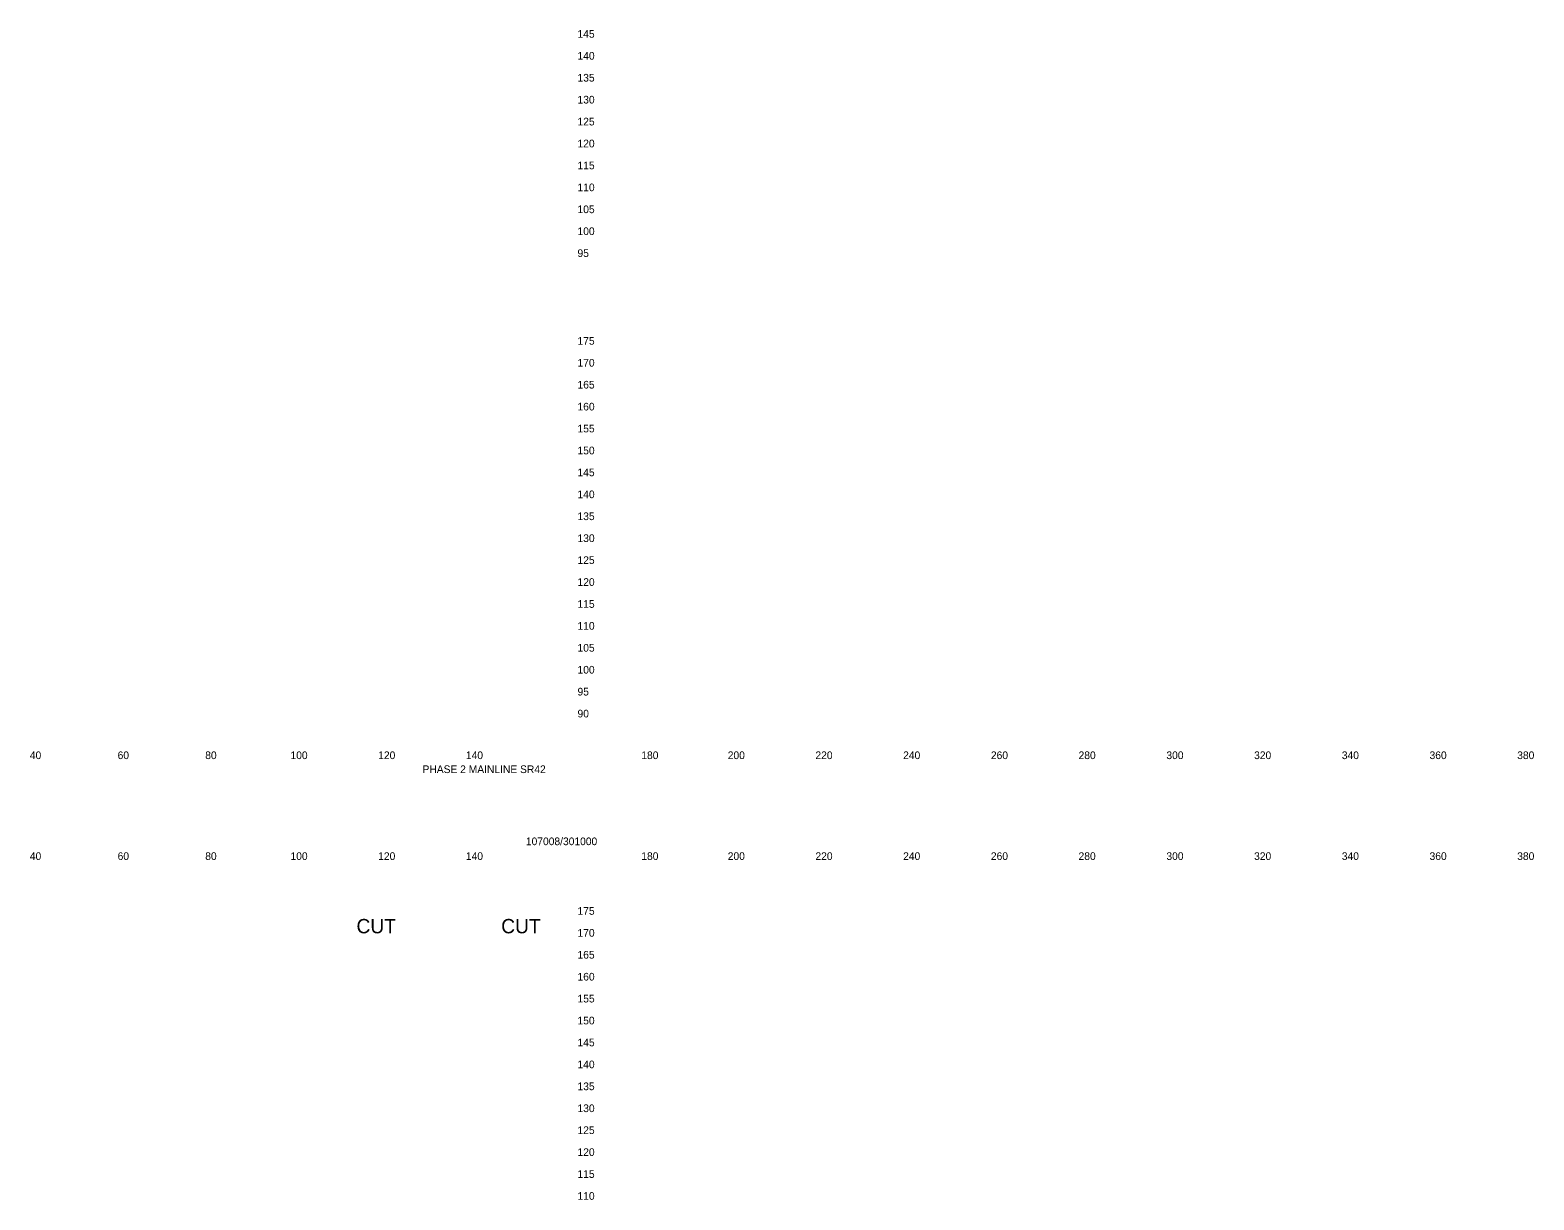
# Model space of a CAD drawing. Extents: x 21281 to 22024, y 6472 to 15208.
# Drawn here: x 21681.3 to 22024.2, y 11664.8 to 11931.6 of the extents above; entities that cross this region are included whole.
import ezdxf

# ---------------------------------------------------------------- set-up
doc = ezdxf.new("R2010")
doc.units = 0
doc.layers.add('XS_SHEET_LABELS_ELEVATION', color=7, linetype='Continuous')
doc.layers.add('XS_SHEET_LABELS_OFFSET', color=7, linetype='Continuous')

msp = doc.modelspace()

# ---------------------------------------------------------------- texts
at = {"layer": 'XS_SHEET_LABELS_ELEVATION'}
for s, p in [('  145  ', (21804.84, 11929.84)), ('  140  ', (21804.84, 11924.84)), ('  135  ', (21804.84, 11919.84)), ('  130  ', (21804.84, 11914.84)), ('  125  ', (21804.84, 11909.84)), ('  120  ', (21804.84, 11904.84)), ('  115  ', (21804.84, 11899.84)), ('  110  ', (21804.84, 11894.84)), ('  105  ', (21804.84, 11889.84)), ('  100  ', (21804.84, 11884.84)), ('  95  ', (21804.84, 11879.84)), ('  175  ', (21804.84, 11859.84)), ('  170  ', (21804.84, 11854.84)), ('  165  ', (21804.84, 11849.84)), ('  160  ', (21804.84, 11844.84)), ('  155  ', (21804.84, 11839.84)), ('  150  ', (21804.84, 11834.84)), ('  145  ', (21804.84, 11829.84)), ('  140  ', (21804.84, 11824.84)), ('  135  ', (21804.84, 11819.84)), ('  130  ', (21804.84, 11814.84)), ('  125  ', (21804.84, 11809.84)), ('  120  ', (21804.84, 11804.84)), ('  115  ', (21804.84, 11799.84)), ('  110  ', (21804.84, 11794.84)), ('  105  ', (21804.84, 11789.84)), ('  100  ', (21804.84, 11784.84)), ('  95  ', (21804.84, 11779.84)), ('  90  ', (21804.84, 11774.84)), ('  175  ', (21804.84, 11729.84)), ('  170  ', (21804.84, 11724.84)), ('  165  ', (21804.84, 11719.84)), ('  160  ', (21804.84, 11714.84)), ('  155  ', (21804.84, 11709.84)), ('  150  ', (21804.84, 11704.84)), ('  145  ', (21804.84, 11699.84)), ('  140  ', (21804.84, 11694.84)), ('  135  ', (21804.84, 11689.84)), ('  130  ', (21804.84, 11684.84)), ('  125  ', (21804.84, 11679.84)), ('  120  ', (21804.84, 11674.84)), ('  115  ', (21804.84, 11669.84)), ('  110  ', (21804.84, 11664.84))]:
    msp.add_text(s, height=1.75, dxfattribs=at).set_placement(p)
at = {"layer": 'XS_SHEET_LABELS_OFFSET'}
for s, height, p in [('  40  ', 1.75, (21679.95, 11765.34)), ('  60  ', 1.75, (21699.97, 11765.34)), ('  80  ', 1.75, (21719.95, 11765.34)), ('  100  ', 1.75, (21739.39, 11765.34)), ('  120  ', 1.75, (21759.39, 11765.34)), ('  140  ', 1.75, (21779.39, 11765.34)), ('  180  ', 1.75, (21819.39, 11765.34)), ('  200  ', 1.75, (21839.1, 11765.34)), ('  220  ', 1.75, (21859.1, 11765.34)), ('  240  ', 1.75, (21879.1, 11765.34)), ('  260  ', 1.75, (21899.11, 11765.34)), ('  280  ', 1.75, (21919.1, 11765.34)), ('  300  ', 1.75, (21939.13, 11765.34)), ('  320  ', 1.75, (21959.13, 11765.34)), ('  340  ', 1.75, (21979.13, 11765.34)), ('  360  ', 1.75, (21999.14, 11765.34)), ('  380  ', 1.75, (22019.13, 11765.34)), ('PHASE 2 MAINLINE SR42', 1.75, (21770.8, 11762.15)), ('107008/301000', 1.75, (21794.37, 11745.71)), ('  40  ', 1.75, (21679.95, 11742.34)), ('  60  ', 1.75, (21699.97, 11742.34)), ('  80  ', 1.75, (21719.95, 11742.34)), ('  100  ', 1.75, (21739.39, 11742.34)), ('  120  ', 1.75, (21759.39, 11742.34)), ('  140  ', 1.75, (21779.39, 11742.34)), ('  180  ', 1.75, (21819.39, 11742.34)), ('  200  ', 1.75, (21839.1, 11742.34)), ('  220  ', 1.75, (21859.1, 11742.34)), ('  240  ', 1.75, (21879.1, 11742.34)), ('  260  ', 1.75, (21899.11, 11742.34)), ('  280  ', 1.75, (21919.1, 11742.34)), ('  300  ', 1.75, (21939.13, 11742.34)), ('  320  ', 1.75, (21959.13, 11742.34)), ('  340  ', 1.75, (21979.13, 11742.34)), ('  360  ', 1.75, (21999.14, 11742.34)), ('  380  ', 1.75, (22019.13, 11742.34)), ('CUT', 3.273, (21755.74, 11725.61)), ('CUT', 3.273, (21788.74, 11725.61))]:
    msp.add_text(s, height=height, dxfattribs=at).set_placement(p)

doc.saveas('drawing.dxf')
